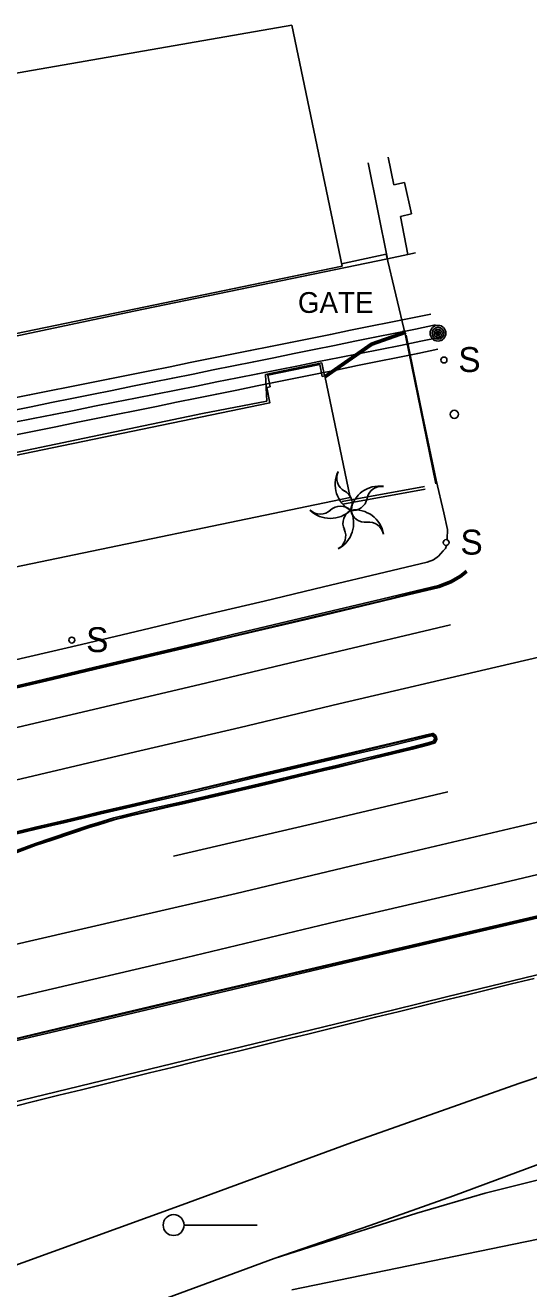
# Model space of a CAD drawing. Extents: x 368532 to 392481, y 10654822 to 10676899.
# Drawn here: x 386533.6 to 386654.8, y 10655272.2 to 10655576.5 of the extents above; entities that cross this region are included whole.
import ezdxf

# ---------------------------------------------------------------- set-up
doc = ezdxf.new("R2010")
doc.units = 0
for name, color, linetype in [('p_Catenary', 7, 'Continuous'), ('p_dtm sidewalk', 7, 'Continuous'), ('p_railroad rr control', 7, 'Continuous'), ('p_road - paved curb', 7, 'Continuous'), ('p_road general road feature', 7, 'Continuous'), ('p_road paint stripe', 7, 'Continuous'), ('p_structure building', 7, 'Continuous'), ('p_structure fence', 7, 'Continuous'), ('p_structure sign', 7, 'Continuous'), ('p_structure wall', 7, 'Continuous'), ('p_utility general pole', 7, 'Continuous'), ('p_utility guy anchor', 7, 'Continuous'), ('p_veg tree', 7, 'Continuous')]:
    doc.layers.add(name, color=color, linetype=linetype)

msp = doc.modelspace()

# ---------------------------------------------------------------- linework, layer by layer
at = {"layer": 'p_Catenary'}
for points in [[(386529.81, 10655486.48), (386534.64, 10655487.45), (386539.47, 10655488.43), (386544.3, 10655489.4), (386549.13, 10655490.37), (386553.96, 10655491.35), (386558.79, 10655492.32), (386563.62, 10655493.29), (386568.45, 10655494.26), (386573.28, 10655495.24), (386578.11, 10655496.21), (386582.94, 10655497.18), (386587.77, 10655498.15), (386592.6, 10655499.13), (386597.42, 10655500.1), (386602.25, 10655501.07), (386607.08, 10655502.05), (386611.91, 10655503.02), (386616.74, 10655503.99), (386621.57, 10655504.96), (386626.4, 10655505.94), (386631.23, 10655506.91)], [(386530.21, 10655483.63), (386535.07, 10655484.61), (386539.94, 10655485.6), (386544.8, 10655486.58), (386549.67, 10655487.57), (386554.53, 10655488.55), (386559.4, 10655489.54), (386564.27, 10655490.52), (386569.13, 10655491.51), (386574, 10655492.49), (386578.86, 10655493.48), (386583.73, 10655494.46), (386588.6, 10655495.45), (386593.46, 10655496.43), (386598.33, 10655497.41), (386603.19, 10655498.4), (386608.06, 10655499.38), (386612.93, 10655500.37), (386617.79, 10655501.35), (386622.66, 10655502.34), (386627.52, 10655503.32), (386632.39, 10655504.31)], [(386530.64, 10655480.81), (386535.55, 10655481.79), (386540.46, 10655482.77), (386545.37, 10655483.74), (386550.28, 10655484.72), (386555.19, 10655485.7), (386560.11, 10655486.68), (386565.02, 10655487.66), (386569.93, 10655488.63), (386574.84, 10655489.61), (386579.75, 10655490.59), (386584.66, 10655491.57), (386589.57, 10655492.55), (386594.48, 10655493.52), (386599.39, 10655494.5), (386604.3, 10655495.48), (386609.21, 10655496.46), (386614.12, 10655497.44), (386619.03, 10655498.41), (386623.94, 10655499.39), (386628.85, 10655500.37), (386633.76, 10655501.35)], [(386531.32, 10655477.84), (386536.16, 10655478.82), (386541, 10655479.8), (386545.83, 10655480.79), (386550.67, 10655481.77), (386555.51, 10655482.75), (386560.35, 10655483.73), (386565.19, 10655484.71), (386570.03, 10655485.69), (386574.87, 10655486.67), (386579.71, 10655487.66), (386584.55, 10655488.64), (386589.39, 10655489.62), (386594.23, 10655490.6), (386599.07, 10655491.58), (386603.91, 10655492.56), (386608.75, 10655493.54), (386613.59, 10655494.53), (386618.43, 10655495.51), (386623.27, 10655496.49), (386628.1, 10655497.47), (386632.94, 10655498.45)], [(386510.21, 10655312.19), (386622.31, 10655339.39), (386635.03, 10655342.48), (386720.05, 10655363.11)], [(386530.82, 10655316.11), (386536.26, 10655317.45), (386541.71, 10655318.8), (386547.15, 10655320.14), (386552.6, 10655321.48), (386558.04, 10655322.82), (386563.49, 10655324.16), (386568.94, 10655325.5), (386574.38, 10655326.84), (386579.83, 10655328.18), (386585.27, 10655329.52), (386590.72, 10655330.86), (386596.16, 10655332.2), (386601.61, 10655333.54), (386607.06, 10655334.89), (386612.5, 10655336.23), (386617.95, 10655337.57), (386623.39, 10655338.91), (386628.84, 10655340.25), (386634.28, 10655341.59), (386639.73, 10655342.93), (386645.18, 10655344.27), (386650.62, 10655345.61), (386656.07, 10655346.95)]]:
    msp.add_lwpolyline(points, dxfattribs=at)
at = {"layer": 'p_dtm sidewalk'}
for p, q in [((386622.34, 10655538.07), (386620.94, 10655544.69)), ((386616.13, 10655543.36), (386620.77, 10655520.25)), ((386624.92, 10655538.63), (386622.34, 10655538.07)), ((386626.56, 10655531.08), (386624.92, 10655538.63)), ((386623.94, 10655530.45), (386626.56, 10655531.08)), ((386625.71, 10655521.32), (386623.94, 10655530.45)), ((386629.23, 10655482.56), (386625.28, 10655501.87)), ((386632.52, 10655466.95), (386629.23, 10655482.56)), ((386634.34, 10655459.09), (386632.52, 10655466.95)), ((386635.22, 10655455.04), (386634.34, 10655459.09)), ((386635.19, 10655452.56), (386635.2, 10655452.77)), ((386635.2, 10655452.77), (386635.22, 10655455.04)), ((386633.09, 10655448.59), (386634.22, 10655449.89)), ((386634.22, 10655449.89), (386634.74, 10655450.51)), ((386634.74, 10655450.51), (386634.97, 10655451.2)), ((386620.22, 10655444.78), (386630.33, 10655447.18)), ((386630.33, 10655447.18), (386631.86, 10655447.77)), ((386631.86, 10655447.77), (386633.09, 10655448.59)), ((386605.43, 10655441.21), (386620.22, 10655444.78)), ((386591.15, 10655437.8), (386605.43, 10655441.21)), ((386576.29, 10655434.32), (386591.15, 10655437.8)), ((386563.7, 10655431.28), (386576.29, 10655434.32)), ((386547.12, 10655427.37), (386563.7, 10655431.28)), ((386517.67, 10655420.56), (386547.12, 10655427.37))]:
    msp.add_line(p, q, dxfattribs=at)
at = {"layer": 'p_railroad rr control'}
msp.add_line((386589.4, 10655287.51), (386571.82, 10655287.51), dxfattribs=at)
for points in [[(386705.72, 10655337.63), (386689.83, 10655333.69), (386675.04, 10655329.24), (386652.44, 10655321.62), (386612.18, 10655307.44), (386570.46, 10655292.09), (386518.41, 10655273.26), (386477.64, 10655258.61), (386416.45, 10655236.56), (386361.99, 10655216.45), (386341.57, 10655209.02), (386328.76, 10655204.51), (386313.35, 10655200.06), (386301.9, 10655196.7), (386288.6, 10655193.32), (386256.63, 10655185.75), (386190.04, 10655171.98)], [(386685.57, 10655312.58), (386662.19, 10655304.02), (386636.72, 10655294.61), (386616.52, 10655287.41), (386593.54, 10655279.48), (386552.87, 10655264.49), (386501.02, 10655245.6), (386460.34, 10655231.28), (386408.39, 10655212.24), (386356.16, 10655193.27), (386316.19, 10655178.7), (386281.26, 10655166.16), (386221.89, 10655144.44), (386179.37, 10655130.04), (386155.33, 10655122.7), (386129.67, 10655116.65)], [(386593.54, 10655279.48), (386627.89, 10655290.42), (386644.34, 10655295.2), (386660.68, 10655299.28), (386687.9, 10655305.09)], [(386597.78, 10655271.93), (386735.89, 10655300.39)]]:
    msp.add_lwpolyline(points, dxfattribs=at)
msp.add_circle((386569.32, 10655287.53), 2.52, dxfattribs=at)
at = {"layer": 'p_road - paved curb'}
for p, q in [((386638.21, 10655444.01), (386635.93, 10655442.69)), ((386638.41, 10655443.71), (386636.09, 10655442.38)), ((386638.49, 10655443.59), (386636.15, 10655442.24)), ((386639.7, 10655445.16), (386638.21, 10655444.01)), ((386639.92, 10655444.89), (386638.41, 10655443.71)), ((386640.01, 10655444.77), (386638.49, 10655443.59)), ((386633.05, 10655441.6), (386625.69, 10655439.78)), ((386633.16, 10655441.26), (386625.77, 10655439.44)), ((386633.2, 10655441.12), (386625.81, 10655439.29)), ((386635.93, 10655442.69), (386633.05, 10655441.6)), ((386636.09, 10655442.38), (386633.16, 10655441.26)), ((386636.15, 10655442.24), (386633.2, 10655441.12)), ((386619.36, 10655438.25), (386603.08, 10655434.38)), ((386619.45, 10655437.91), (386603.17, 10655434.04)), ((386619.48, 10655437.76), (386603.2, 10655433.89)), ((386625.69, 10655439.78), (386619.36, 10655438.25)), ((386625.77, 10655439.44), (386619.45, 10655437.91)), ((386625.81, 10655439.29), (386619.48, 10655437.76)), ((386603.08, 10655434.38), (386583.52, 10655429.74)), ((386603.17, 10655434.04), (386583.61, 10655429.4)), ((386603.2, 10655433.89), (386583.64, 10655429.25)), ((386575.59, 10655427.86), (386550.38, 10655421.9)), ((386583.52, 10655429.74), (386575.59, 10655427.86)), ((386583.61, 10655429.4), (386575.68, 10655427.52)), ((386583.64, 10655429.25), (386575.71, 10655427.37)), ((386575.68, 10655427.52), (386550.47, 10655421.56)), ((386575.71, 10655427.37), (386550.5, 10655421.41)), ((386550.38, 10655421.9), (386540.02, 10655419.44)), ((386540.02, 10655419.44), (386536.28, 10655418.53)), ((386540.1, 10655419.1), (386536.37, 10655418.19)), ((386540.14, 10655418.95), (386536.4, 10655418.04)), ((386550.47, 10655421.56), (386540.1, 10655419.1)), ((386550.5, 10655421.41), (386540.14, 10655418.95)), ((386536.28, 10655418.53), (386517.66, 10655414.14)), ((386536.37, 10655418.19), (386517.74, 10655413.8)), ((386536.4, 10655418.04), (386517.77, 10655413.65)), ((386609.68, 10655400.71), (386621.83, 10655403.56)), ((386621.83, 10655403.56), (386629.88, 10655405.52)), ((386621.86, 10655403.41), (386629.91, 10655405.37)), ((386621.95, 10655403.07), (386629.99, 10655405.03)), ((386630.63, 10655403.67), (386626.58, 10655402.66)), ((386629.88, 10655405.52), (386631.6, 10655405.89)), ((386629.91, 10655405.37), (386631.63, 10655405.74)), ((386629.99, 10655405.03), (386631.71, 10655405.4)), ((386631.89, 10655404.07), (386630.63, 10655403.67)), ((386632.14, 10655403.78), (386630.73, 10655403.33)), ((386632.25, 10655403.66), (386630.77, 10655403.19)), ((386631.6, 10655405.89), (386631.77, 10655405.93)), ((386631.63, 10655405.74), (386631.74, 10655405.77)), ((386631.71, 10655405.4), (386631.66, 10655405.39)), ((386631.66, 10655405.39), (386631.99, 10655405.14)), ((386631.74, 10655405.77), (386632.26, 10655405.38)), ((386631.77, 10655405.93), (386632.37, 10655405.48)), ((386632.15, 10655404.61), (386631.89, 10655404.07)), ((386631.99, 10655405.14), (386632.14, 10655404.89)), ((386632.14, 10655404.89), (386632.15, 10655404.61)), ((386632.51, 10655404.54), (386632.14, 10655403.78)), ((386632.66, 10655404.51), (386632.25, 10655403.66)), ((386632.26, 10655405.38), (386632.48, 10655405)), ((386632.37, 10655405.48), (386632.63, 10655405.04)), ((386632.48, 10655405), (386632.51, 10655404.54)), ((386632.63, 10655405.04), (386632.66, 10655404.51)), ((386589.54, 10655395.97), (386609.68, 10655400.71)), ((386589.57, 10655395.82), (386609.71, 10655400.56)), ((386609.71, 10655400.56), (386621.86, 10655403.41)), ((386609.79, 10655400.22), (386621.95, 10655403.07)), ((386619.34, 10655400.87), (386615.95, 10655400.03)), ((386619.42, 10655400.53), (386616.03, 10655399.69)), ((386626.58, 10655402.66), (386619.34, 10655400.87)), ((386626.66, 10655402.32), (386619.42, 10655400.53)), ((386626.7, 10655402.17), (386619.46, 10655400.38)), ((386630.73, 10655403.33), (386626.66, 10655402.32)), ((386630.77, 10655403.19), (386626.7, 10655402.17)), ((386589.66, 10655395.48), (386609.79, 10655400.22)), ((386605.38, 10655397.48), (386599.35, 10655396.03)), ((386608.53, 10655398.25), (386605.38, 10655397.48)), ((386608.61, 10655397.91), (386605.46, 10655397.14)), ((386608.65, 10655397.76), (386605.5, 10655396.99)), ((386615.95, 10655400.03), (386608.53, 10655398.25)), ((386616.03, 10655399.69), (386608.61, 10655397.91)), ((386616.07, 10655399.54), (386608.65, 10655397.76)), ((386619.46, 10655400.38), (386616.07, 10655399.54)), ((386573.55, 10655392.15), (386589.54, 10655395.97)), ((386573.58, 10655392), (386589.57, 10655395.82)), ((386573.66, 10655391.66), (386589.66, 10655395.48)), ((386592.74, 10655394.44), (386582.84, 10655392.12)), ((386599.35, 10655396.03), (386592.74, 10655394.44)), ((386599.43, 10655395.69), (386592.83, 10655394.1)), ((386599.47, 10655395.54), (386592.86, 10655393.95)), ((386605.46, 10655397.14), (386599.43, 10655395.69)), ((386605.5, 10655396.99), (386599.47, 10655395.54)), ((386563.09, 10655389.73), (386573.55, 10655392.15)), ((386563.12, 10655389.58), (386573.58, 10655392)), ((386563.2, 10655389.24), (386573.66, 10655391.66)), ((386580.08, 10655391.48), (386571.07, 10655389.41)), ((386582.84, 10655392.12), (386580.08, 10655391.48)), ((386582.92, 10655391.78), (386580.16, 10655391.14)), ((386582.95, 10655391.63), (386580.19, 10655390.99)), ((386592.83, 10655394.1), (386582.92, 10655391.78)), ((386592.86, 10655393.95), (386582.95, 10655391.63)), ((386551.65, 10655387.03), (386560.03, 10655389)), ((386551.68, 10655386.88), (386560.06, 10655388.85)), ((386551.77, 10655386.54), (386560.14, 10655388.51)), ((386560.03, 10655389), (386563.09, 10655389.73)), ((386560.06, 10655388.85), (386563.12, 10655389.58)), ((386560.14, 10655388.51), (386563.2, 10655389.24)), ((386568.48, 10655388.82), (386562.67, 10655387.5)), ((386568.56, 10655388.48), (386562.75, 10655387.16)), ((386568.59, 10655388.33), (386562.78, 10655387.01)), ((386571.07, 10655389.41), (386568.48, 10655388.82)), ((386571.15, 10655389.07), (386568.56, 10655388.48)), ((386571.18, 10655388.92), (386568.59, 10655388.33)), ((386580.16, 10655391.14), (386571.15, 10655389.07)), ((386580.19, 10655390.99), (386571.18, 10655388.92)), ((386543.07, 10655384.98), (386547.77, 10655386.1)), ((386543.1, 10655384.83), (386547.8, 10655385.95)), ((386543.19, 10655384.49), (386547.89, 10655385.61)), ((386547.77, 10655386.1), (386551.65, 10655387.03)), ((386547.8, 10655385.95), (386551.68, 10655386.88)), ((386547.89, 10655385.61), (386551.77, 10655386.54)), ((386554.91, 10655385.57), (386551.1, 10655384.43)), ((386557.86, 10655386.32), (386554.91, 10655385.57)), ((386557.94, 10655385.99), (386555, 10655385.23)), ((386557.98, 10655385.84), (386555.04, 10655385.09)), ((386559.18, 10655386.67), (386557.86, 10655386.32)), ((386559.26, 10655386.33), (386557.94, 10655385.99)), ((386559.3, 10655386.18), (386557.98, 10655385.84)), ((386562.67, 10655387.5), (386559.18, 10655386.67)), ((386562.75, 10655387.16), (386559.26, 10655386.33)), ((386562.78, 10655387.01), (386559.3, 10655386.18)), ((386528.17, 10655381.46), (386536.09, 10655383.34)), ((386528.2, 10655381.31), (386536.12, 10655383.19)), ((386528.29, 10655380.97), (386536.2, 10655382.85)), ((386536.09, 10655383.34), (386539.93, 10655384.23)), ((386536.12, 10655383.19), (386539.96, 10655384.08)), ((386536.2, 10655382.85), (386540.04, 10655383.74)), ((386544.8, 10655382.37), (386539.86, 10655380.7)), ((386539.93, 10655384.23), (386543.07, 10655384.98)), ((386539.96, 10655384.08), (386543.1, 10655384.83)), ((386540.04, 10655383.74), (386543.19, 10655384.49)), ((386549.12, 10655383.83), (386544.8, 10655382.37)), ((386549.22, 10655383.49), (386544.91, 10655382.04)), ((386549.27, 10655383.35), (386544.96, 10655381.9)), ((386551.1, 10655384.43), (386549.12, 10655383.83)), ((386551.2, 10655384.09), (386549.22, 10655383.49)), ((386551.24, 10655383.95), (386549.27, 10655383.35)), ((386555, 10655385.23), (386551.2, 10655384.09)), ((386555.04, 10655385.09), (386551.24, 10655383.95)), ((386536.1, 10655379.46), (386528.7, 10655376.69)), ((386539.86, 10655380.7), (386536.1, 10655379.46)), ((386539.97, 10655380.37), (386536.22, 10655379.13)), ((386540.02, 10655380.23), (386536.27, 10655378.99)), ((386544.91, 10655382.04), (386539.97, 10655380.37)), ((386544.96, 10655381.9), (386540.02, 10655380.23)), ((386536.22, 10655379.13), (386528.82, 10655376.36)), ((386536.27, 10655378.99), (386528.87, 10655376.22)), ((386611.29, 10655351.32), (386658.32, 10655362.33)), ((386611.32, 10655351.17), (386658.35, 10655362.18)), ((386611.4, 10655350.83), (386658.44, 10655361.84)), ((386579.04, 10655343.75), (386611.29, 10655351.32)), ((386579.07, 10655343.6), (386611.32, 10655351.17)), ((386579.15, 10655343.26), (386611.4, 10655350.83)), ((386547.81, 10655336.36), (386579.04, 10655343.75)), ((386547.84, 10655336.21), (386579.07, 10655343.6)), ((386547.93, 10655335.87), (386579.15, 10655343.26)), ((386508.1, 10655326.98), (386547.81, 10655336.36)), ((386508.13, 10655326.83), (386547.84, 10655336.21)), ((386508.21, 10655326.49), (386547.93, 10655335.87))]:
    msp.add_line(p, q, dxfattribs=at)
at = {"layer": 'p_road general road feature'}
for p, q in [((386620.77, 10655520.25), (386559.78, 10655507.65)), ((386625.71, 10655521.32), (386620.77, 10655520.25)), ((386627.51, 10655521.69), (386625.71, 10655521.32)), ((386559.78, 10655507.65), (386521.48, 10655499.58)), ((386616.88, 10655499.89), (386625.12, 10655502.8)), ((386616.95, 10655499.75), (386625.17, 10655502.66)), ((386617.11, 10655499.44), (386625.29, 10655502.33)), ((386605.67, 10655492.05), (386616.88, 10655499.89)), ((386605.74, 10655491.91), (386616.95, 10655499.75)), ((386605.81, 10655491.54), (386617.11, 10655499.44)), ((386604.96, 10655495.19), (386591.45, 10655492.36)), ((386605.67, 10655492.05), (386604.96, 10655495.19)), ((386591.45, 10655492.36), (386591.72, 10655485.96)), ((386591.72, 10655485.96), (386576.24, 10655482.97)), ((386576.24, 10655482.97), (386523.69, 10655472.04))]:
    msp.add_line(p, q, dxfattribs=at)
at = {"layer": 'p_road paint stripe'}
for p, q in [((386606.22, 10655425), (386635.96, 10655432.06)), ((386646.86, 10655421.87), (386675.45, 10655428.58)), ((386575.59, 10655417.75), (386606.22, 10655425)), ((386646.86, 10655421.87), (386609.05, 10655413.06)), ((386543.52, 10655410.18), (386575.59, 10655417.75)), ((386609.05, 10655413.06), (386585.35, 10655407.4)), ((386522.12, 10655405.19), (386543.52, 10655410.18)), ((386585.35, 10655407.4), (386558.81, 10655401.2)), ((386558.81, 10655401.2), (386531.23, 10655394.7)), ((386635.32, 10655391.86), (386602.43, 10655384.12)), ((386691.69, 10655392.75), (386651.44, 10655383.31)), ((386602.43, 10655384.12), (386569.29, 10655376.4)), ((386611.89, 10655373.95), (386651.44, 10655383.31)), ((386691.6, 10655380.21), (386647.2, 10655369.62)), ((386584.34, 10655367.37), (386611.89, 10655373.95)), ((386559.23, 10655361.57), (386584.34, 10655367.37)), ((386608.5, 10655360.61), (386647.2, 10655369.62)), ((386534.6, 10655355.88), (386559.23, 10655361.57)), ((386572.42, 10655352.01), (386608.5, 10655360.61)), ((386506.95, 10655349.36), (386534.6, 10655355.88)), ((386533.99, 10655342.97), (386572.42, 10655352.01)), ((386507.18, 10655336.81), (386533.99, 10655342.97))]:
    msp.add_line(p, q, dxfattribs=at)
at = {"layer": 'p_structure building'}
msp.add_line((386609.85, 10655518.45), (386609.85, 10655518.45), dxfattribs=at)
for points in [[(386609.85, 10655518.45), (386502.68, 10655496.28), (386505.54, 10655482.43), (386474.28, 10655475.96), (386469.23, 10655500.36), (386409.14, 10655487.93), (386408.51, 10655490.97), (386402.62, 10655489.76), (386405.17, 10655477.41), (386373.27, 10655470.81), (386366.44, 10655503.82), (386364.23, 10655503.36), (386357.74, 10655534.72), (386597.77, 10655576.49)], [(386597.77, 10655576.49), (386609.85, 10655518.45)]]:
    msp.add_lwpolyline(points, dxfattribs=at)
msp.add_lwpolyline([(386611.78, 10655462.73), (386526.74, 10655445.11), (386521.41, 10655470.86), (386592.51, 10655485.59), (386591.75, 10655489.28), (386592.55, 10655489.45), (386591.98, 10655492.21), (386604.48, 10655494.8), (386605.08, 10655491.91), (386605.71, 10655492.04)], close=True, dxfattribs=at)
at = {"layer": 'p_structure fence'}
for p, q in [((386609.72, 10655519.05), (386620.48, 10655521.36)), ((386620.48, 10655521.36), (386625.12, 10655501.79)), ((386624.33, 10655502.7), (386625.56, 10655502.93)), ((386625.12, 10655501.79), (386632.4, 10655466.01))]:
    msp.add_line(p, q, dxfattribs=at)
at = {"layer": 'p_structure sign'}
for centre in [(386634.39, 10655495.88), (386634.91, 10655451.91), (386544.81, 10655428.42)]:
    msp.add_circle(centre, 0.713, dxfattribs=at)
at = {"layer": 'p_structure wall'}
for p, q in [((386629.74, 10655465.43), (386609.86, 10655461.79)), ((386629.88, 10655464.74), (386610.06, 10655461.15))]:
    msp.add_line(p, q, dxfattribs=at)
at = {"layer": 'p_utility general pole'}
for radius in [1.9, 1.44, 0.973, 0.539, 0.192]:
    msp.add_circle((386632.97, 10655502.32), radius, dxfattribs=at)
at = {"layer": 'p_utility guy anchor'}
msp.add_circle((386636.89, 10655482.79), 1, dxfattribs=at)
at = {"layer": 'p_veg tree'}
for centre, radius, start, end in [((386615.26, 10655465.92), 7.06, 153.934, 241.934), ((386612.12, 10655467.42), 3.52, 153.934, 241.934), ((386608.78, 10655461.26), 3.52, 334, 62), ((386618.88, 10655458.46), 7.06, 81.934, 169.934), ((386619.34, 10655461.92), 3.52, 81.934, 169.934), ((386612.42, 10655463.14), 3.52, 261.934, 349.934), ((386607.04, 10655464.78), 7.06, 225.934, 313.934), ((386604.64, 10655462.26), 3.52, 225.934, 313.934), ((386609.48, 10655457.16), 3.52, 45.9339, 133.9339), ((386605.6, 10655456.62), 7.06, 297.9339, 25.9339), ((386613.6, 10655456.58), 3.52, 117.934, 205.934), ((386612.92, 10655452.72), 7.06, 9.934, 97.934), ((386615.42, 10655460.3), 3.52, 189.934, 277.934), ((386616.34, 10655453.34), 3.52, 9.934, 97.934), ((386607.24, 10655453.56), 3.52, 297.934, 25.934)]:
    msp.add_arc(centre, radius, start, end, dxfattribs=at)

# ---------------------------------------------------------------- texts
at = {"layer": 'p_structure fence'}
msp.add_text(' GATE', height=5, dxfattribs=at).set_placement((386597.39, 10655507.22))
at = {"layer": 'p_structure sign'}
for p in [(386637.85, 10655492.98), (386638.37, 10655449.01), (386548.27, 10655425.52)]:
    msp.add_text('S', height=6, dxfattribs=at).set_placement(p)

doc.saveas('drawing.dxf')
